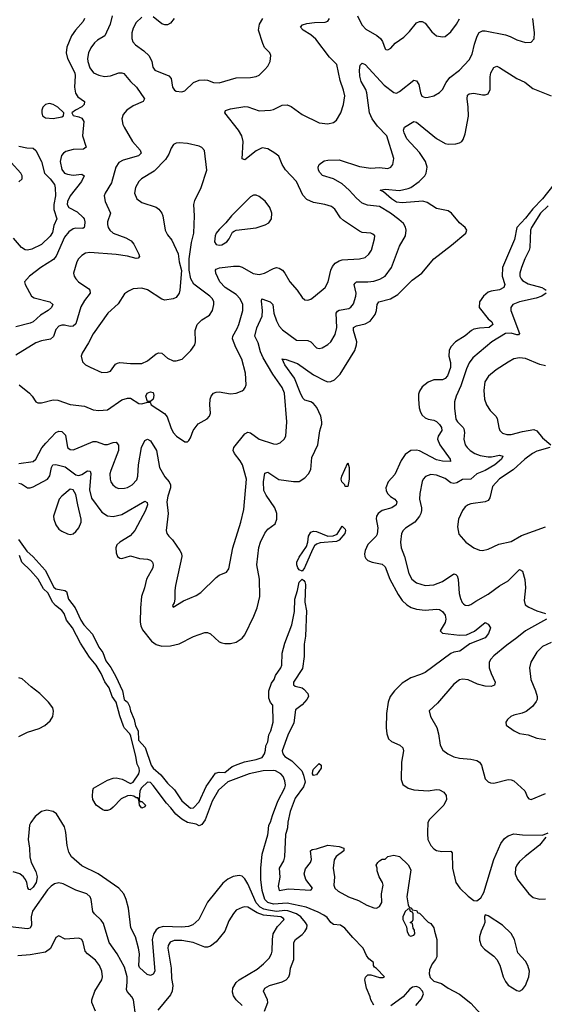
# Model space of a CAD drawing. Header units: inches. Extents: x 1682530 to 1839546, y 640742 to 791647.
# Tile 494 of 656: x 1754837 to 1758502, y 648798 to 655682. Entities that reach past the tile are written whole.
import ezdxf

# ---------------------------------------------------------------- set-up
doc = ezdxf.new("R2010")
doc.units = ezdxf.units.IN
doc.header["$MEASUREMENT"] = 0
doc.layers.add('B7654', color=7, linetype='Continuous')
doc.layers.add('B7655', color=7, linetype='Continuous')

msp = doc.modelspace()

# ---------------------------------------------------------------- linework, layer by layer
at = {"layer": 'B7654', "color": 5}
for points, elevation in [([(1754900.3, 650000), (1754895.4, 649950), (1754905.2, 649890), (1754906.4, 649830), (1754917.9, 649790), (1754950, 649727.4), (1754959.2, 649690), (1754951.9, 649650), (1754930, 649617.4), (1754910, 649598.3), (1754901.6, 649601.6), (1754893.2, 649613.2), (1754886.9, 649650), (1754878, 649670), (1754862.8, 649690), (1754837, 649710), (1754790, 649723.4)], 620), ([(1756548.2, 648750), (1756569.8, 648810), (1756567.8, 648830), (1756540.9, 648890), (1756548.5, 648910), (1756581.6, 648930), (1756670, 648954.5), (1756697.7, 648970), (1756717.3, 648990), (1756724.8, 649010), (1756729.8, 649050), (1756751.4, 649110), (1756752.3, 649230), (1756762.8, 649250), (1756810, 649285.2), (1756830, 649307.1), (1756843.7, 649330), (1756844.7, 649350), (1756833.9, 649370), (1756800.4, 649410), (1756770, 649430.9), (1756710, 649451.9), (1756690, 649454.2), (1756630, 649447.1), (1756575.5, 649455.5), (1756543.2, 649463.2), (1756517.1, 649477.1), (1756488, 649508), (1756430, 649640.9), (1756410, 649676.2), (1756390, 649694.6), (1756370, 649699.3), (1756327.7, 649692.3), (1756290, 649672.2), (1756256.3, 649643.7), (1756150, 649513), (1756088.3, 649391.7), (1756046.7, 649353.3), (1756017.1, 649342.9), (1755970, 649337), (1755838.8, 649341.2), (1755810, 649333.5), (1755790, 649319), (1755770.9, 649289.1), (1755762.9, 649250), (1755780.4, 649030), (1755770.4, 649009.6), (1755750, 648999.9), (1755726.9, 649006.9), (1755674.8, 649054.8), (1755668.6, 649068.6), (1755673, 649150), (1755666.5, 649190), (1755645.9, 649270), (1755612.3, 649332.3), (1755598, 649470), (1755581.3, 649530), (1755564.2, 649570), (1755529.6, 649610), (1755385.7, 649710), (1755270, 649765.1), (1755198, 649830), (1755180.8, 649860.8), (1755167.9, 649907.9), (1755158.5, 650000)], 620), ([(1757310, 648792.7), (1757290, 648829), (1757285.4, 648850), (1757259.6, 648910), (1757249.4, 648970), (1757253.6, 648986.4), (1757270, 649004.7), (1757290, 649004.7), (1757350, 648984.7), (1757375.3, 648984.7), (1757386, 648990), (1757330, 649048), (1757316.4, 649056.4), (1757308.9, 649068.9), (1757308, 649090), (1757276.4, 649116.4), (1757260.2, 649140.2), (1757237.2, 649190), (1757164.1, 649264.1), (1757109, 649330), (1757078, 649350), (1757030, 649355.8), (1757010, 649369.7), (1756984.7, 649404.7), (1756962, 649422), (1756923, 649443), (1756837.7, 649477.7), (1756705.2, 649505.2), (1756610, 649497.2), (1756570.3, 649510), (1756550.3, 649530), (1756530, 649592.8), (1756521.3, 649670), (1756522.2, 649750), (1756531.8, 649848.2), (1756570, 649982), (1756572, 650000)], 580), ([(1756699.1, 650000), (1756694.9, 649985.1), (1756687.1, 649830), (1756678.8, 649801.2), (1756649.6, 649750), (1756653.2, 649686.8), (1756643.2, 649623.2), (1756650, 649594), (1756714.5, 649605.5), (1756870, 649596.3), (1756883.7, 649610), (1756836, 649670), (1756824, 649710), (1756834, 649746), (1756868.7, 649790), (1756875.3, 649810), (1756868.4, 649871.6), (1756880.4, 649879.6), (1756910, 649884.7), (1756989.5, 649910.5), (1757070, 649901), (1757102, 649890), (1757102, 649870), (1757047.7, 649832.3), (1757033.2, 649806.8), (1757028, 649750), (1757036, 649690), (1757031.1, 649631.1), (1757038, 649610), (1757062, 649590), (1757134.8, 649550), (1757203.4, 649523.4), (1757262, 649490), (1757310, 649472.7), (1757330, 649470.7), (1757350, 649480.7), (1757366.6, 649510), (1757365.2, 649570), (1757376, 649630), (1757372.7, 649650), (1757349.2, 649690), (1757334, 649730), (1757335.3, 649750), (1757328, 649770), (1757338, 649790), (1757350, 649802), (1757370, 649812), (1757390, 649812), (1757409.2, 649830.8), (1757450, 649840.5), (1757490, 649830.3), (1757550, 649773.7), (1757570, 649738), (1757542, 649550), (1757550, 649494), (1757558, 649478), (1757574, 649470), (1757578, 649458), (1757610, 649454), (1757618, 649438), (1757630, 649434), (1757691.6, 649371.6), (1757710, 649362), (1757730, 649332), (1757736, 649310), (1757750.4, 649250.4), (1757750.3, 649130.3), (1757741.5, 649110), (1757719.4, 649080.6), (1757700.9, 649039.1), (1757698.4, 649010), (1757705.5, 648985.5), (1757730, 648960.1), (1757784, 648944), (1757830.3, 648910.4), (1757910, 648867.7), (1757990, 648804.9), (1758083.2, 648703.2)], 580), ([(1757686.1, 650000), (1757685.6, 649990), (1757689.3, 649950), (1757710, 649909), (1757730, 649886), (1757750, 649872.1), (1757785.9, 649865.9), (1757848.1, 649868.1), (1757857.7, 649857.7), (1757861.1, 649750), (1757883.2, 649650), (1757912.2, 649610), (1757970, 649554.5), (1758010, 649523.1), (1758030, 649520.3), (1758058, 649542), (1758079.5, 649580.5), (1758150.7, 649810), (1758198.3, 649921.7), (1758224, 649956), (1758250, 649974.6), (1758290, 649988.9), (1758350, 649983.5), (1758490, 649981.3), (1758530, 649997.1)], 620), ([(1758514, 649966), (1758469.1, 649910), (1758368.6, 649831.4), (1758330, 649795.3), (1758309.2, 649770.8), (1758300.5, 649750), (1758299.8, 649710), (1758315.5, 649670), (1758394.6, 649570), (1758424.8, 649544.8), (1758470, 649533.6), (1758510, 649536.1)], 620), ([(1755647.8, 648707.8), (1755631.1, 648830), (1755620.5, 648850), (1755587.4, 648887.4), (1755582.4, 648902.4), (1755588.5, 648951.5), (1755587.3, 648990), (1755570, 649058.5), (1755518.2, 649150), (1755460.7, 649230), (1755423.1, 649363.1), (1755406.8, 649386.8), (1755358.4, 649430), (1755347.5, 649447.5), (1755336.8, 649530), (1755328.3, 649550), (1755305.1, 649570), (1755230, 649596.4), (1755140.2, 649640.2), (1755110, 649646.2), (1755079.6, 649640.4), (1755055.4, 649624.6), (1755030, 649598.2), (1754925.5, 649450), (1754916.8, 649410), (1754918.2, 649350), (1754910.8, 649329.2), (1754890, 649324.5), (1754770, 649340.6)], 640), ([(1756391, 648790), (1756349.8, 648830), (1756330, 648856.2), (1756323.6, 648883.6), (1756326.9, 648910), (1756349.8, 648950), (1756370, 648969.3), (1756495.8, 649044.2), (1756540, 649080), (1756579.1, 649120.9), (1756595.9, 649150), (1756601.5, 649170), (1756602.6, 649250), (1756608.9, 649290), (1756637.6, 649342.4), (1756684.4, 649390), (1756678.8, 649398.8), (1756662, 649410), (1756540.7, 649420.7), (1756496.5, 649436.5), (1756430, 649476.8), (1756410, 649479.7), (1756390, 649475.8), (1756350, 649455.1), (1756330, 649431.8), (1756298.4, 649381.6), (1756269, 649310), (1756210, 649234.8), (1756170, 649204.1), (1756150, 649197.6), (1756130, 649197.2), (1756049.4, 649229.4), (1755970, 649243.6), (1755916.1, 649243.9), (1755888.6, 649231.4), (1755874.8, 649210), (1755870.9, 649190), (1755894.4, 649050), (1755897.6, 648977.6), (1755906.9, 648930), (1755902.4, 648890), (1755890, 648864.7), (1755802.6, 648757.4)], 640), ([(1755365.7, 648750), (1755341.7, 648810), (1755341.7, 648830), (1755361.8, 648890), (1755410.8, 648970), (1755415.8, 648990), (1755409.8, 649030), (1755395.3, 649070), (1755365.6, 649105.6), (1755310.5, 649150.5), (1755294.6, 649170), (1755279.8, 649230), (1755269.7, 649250), (1755250, 649260.7), (1755153.9, 649253.9), (1755110, 649277.2), (1755090, 649265.2), (1755050.9, 649189.1), (1755017.2, 649162.8), (1754910, 649144.7), (1754823.9, 649136.1)], 660), ([(1757604.4, 648790), (1757643.4, 648836.6), (1757657.3, 648870), (1757650.5, 648890.5), (1757630, 648912.5), (1757610, 648921.6), (1757581.7, 648918.3), (1757559.8, 648900.2), (1757516.8, 648850), (1757430, 648787.8)], 580)]:
    msp.add_lwpolyline(points, dxfattribs=dict(at, elevation=elevation))
for points, elevation in [([(1757550, 649466), (1757530, 649446), (1757522, 649430), (1757514, 649410), (1757514, 649390), (1757539.6, 649339.6), (1757543.6, 649303.6), (1757558, 649278), (1757570, 649274), (1757590, 649282), (1757598, 649290), (1757596.4, 649316.4), (1757586, 649330), (1757582, 649362), (1757566, 649370), (1757582, 649378), (1757586, 649390), (1757586, 649430), (1757582, 649442), (1757567.3, 649447.3), (1757562, 649462)], 580), ([(1758090, 649422.7), (1758084.6, 649410), (1758085.8, 649370), (1758080.8, 649350), (1758060.2, 649310), (1758049.3, 649270), (1758050, 649246), (1758062, 649210), (1758083.5, 649183.5), (1758150, 649134.9), (1758171.4, 649111.4), (1758190.8, 649070.8), (1758213.8, 648990), (1758230, 648957), (1758250, 648931.5), (1758310, 648893.4), (1758330, 648890.4), (1758350, 648900.4), (1758370, 648930.4), (1758394.5, 648990), (1758398.4, 649030), (1758388.1, 649070), (1758370, 649100.4), (1758317.9, 649157.9), (1758294.7, 649250), (1758270, 649293.2), (1758209.8, 649350), (1758110, 649416.9)], 620)]:
    msp.add_lwpolyline(points, close=True, dxfattribs=dict(at, elevation=elevation))
at = {"layer": 'B7655', "color": 5}
for points, elevation in [([(1755483.8, 655710), (1755469.2, 655650), (1755430.7, 655569.3), (1755380, 655540), (1755359, 655521), (1755333.4, 655486.6), (1755316.5, 655450), (1755310.2, 655410), (1755311.9, 655390), (1755325.8, 655345.8), (1755351.7, 655311.7), (1755390, 655293.4), (1755430, 655285.8), (1755470, 655290.2), (1755530, 655311.1), (1755550, 655311.3), (1755565.2, 655305.2), (1755611.2, 655250), (1755653.2, 655210), (1755708.4, 655130), (1755698.4, 655110), (1755630, 655081), (1755584.9, 655050), (1755560.5, 655019.5), (1755550.3, 654990), (1755557, 654950), (1755565.7, 654930), (1755624, 654830), (1755679, 654770), (1755686.3, 654750), (1755666.4, 654730), (1755558.9, 654701.1), (1755530, 654684), (1755508.4, 654650), (1755477.5, 654542.5), (1755434.3, 654470), (1755427.4, 654450), (1755433.8, 654410), (1755472.1, 654330), (1755451.2, 654270), (1755449.4, 654250), (1755454.4, 654230), (1755466.9, 654210), (1755490.4, 654190), (1755578, 654158), (1755616.5, 654136.5), (1755633.5, 654113.5), (1755670, 654042.8), (1755674.1, 654025.9), (1755664.4, 654015.6), (1755650, 654011.6), (1755590, 654028.2), (1755510, 654041.4), (1755326.5, 654053.5), (1755297.3, 654050), (1755270, 654032.6), (1755247.2, 654010), (1755236, 653990), (1755213.7, 653910), (1755216.4, 653890), (1755228, 653870), (1755248.4, 653850), (1755319.3, 653799.3), (1755327.6, 653790), (1755328.9, 653770), (1755290, 653719.7), (1755264.3, 653675.7), (1755230, 653556.4), (1755210, 653539.4), (1755190, 653537), (1755150, 653547), (1755130, 653546.4), (1755110, 653539.7), (1755090, 653516.2), (1755072.4, 653467.6), (1755051.3, 653448.7), (1754990, 653437), (1754950, 653422.3), (1754810, 653337.2)], 660), ([(1755289, 655690), (1755280.8, 655670), (1755226.7, 655610), (1755199.3, 655570), (1755166.2, 655490), (1755160.2, 655450), (1755170.1, 655410), (1755221, 655310), (1755224.5, 655290), (1755219, 655210), (1755227.4, 655167.4), (1755243.3, 655143.3), (1755290.4, 655110), (1755286, 655090), (1755270, 655074), (1755226, 655050), (1755202, 655030), (1755211.3, 655011.3), (1755250, 655003.8), (1755270, 654992.7), (1755284.6, 654970), (1755276.5, 654870), (1755301.6, 654790), (1755283.1, 654776.9), (1755210, 654775), (1755159.4, 654760.6), (1755142.7, 654750), (1755128.3, 654731.7), (1755120.1, 654690), (1755130, 654635.8), (1755150.3, 654610), (1755170, 654601.7), (1755210, 654594.8), (1755270, 654602.6), (1755286.4, 654590), (1755268.1, 654550), (1755188.2, 654451.8), (1755170.2, 654410), (1755168.8, 654390), (1755180.2, 654370), (1755238.1, 654338.1), (1755279.3, 654299.3), (1755286.5, 654290), (1755291.3, 654270), (1755290, 654238), (1755287.7, 654230), (1755277.3, 654222.7), (1755230, 654223.5), (1755210, 654219.3), (1755180, 654200), (1755150, 654162), (1755090.5, 654029.5), (1755073.9, 654006.1), (1754983.7, 653950), (1754906, 653890), (1754870.4, 653850), (1754875.3, 653830), (1754918.3, 653750), (1754938.6, 653738.6), (1755047.7, 653710), (1755068.7, 653690), (1755058, 653670), (1755035.8, 653650), (1754982.8, 653617.2), (1754931.1, 653568.9), (1754910, 653560.5), (1754810, 653533.7)], 640), ([(1754830, 652578.6), (1754930, 652594), (1754950, 652610.3), (1754992.1, 652687.9), (1755018.5, 652721.5), (1755090, 652795.3), (1755110, 652805.3), (1755130, 652802), (1755156.2, 652776.2), (1755170, 652690.7), (1755190, 652676.9), (1755210, 652674.9), (1755230, 652680.7), (1755350, 652732.1), (1755371.9, 652731.9), (1755430, 652712.2), (1755450, 652712.2), (1755490, 652726.7), (1755510, 652727.2), (1755527, 652707), (1755526.7, 652670), (1755473, 652530), (1755467.3, 652507.3), (1755467.9, 652470), (1755473.7, 652450), (1755487, 652430), (1755510, 652410.4), (1755530, 652404.9), (1755570, 652407.1), (1755590, 652412.3), (1755622.6, 652430), (1755654.1, 652465.9), (1755663, 652490), (1755666.9, 652570), (1755688.4, 652690), (1755710, 652740.3), (1755730, 652749), (1755750, 652736.9), (1755791.7, 652670), (1755814.2, 652550), (1755850, 652487), (1755880.9, 652450), (1755890.2, 652430), (1755890.2, 652410), (1755871.9, 652350), (1755865.8, 652310), (1755874.3, 652230), (1755860.9, 652110), (1755864.2, 652090), (1755877.6, 652070), (1755904.9, 652044.9), (1755956.4, 651970), (1755966.7, 651950), (1755970.3, 651930), (1755925.1, 651725.1), (1755920.3, 651690), (1755920.7, 651630), (1755916, 651604), (1755905.4, 651585.4), (1755910, 651574), (1755982, 651618), (1756070, 651655.6), (1756103.4, 651676.6), (1756210, 651782.4), (1756230, 651799.3), (1756280.5, 651819.5), (1756298.2, 651841.8), (1756326.4, 651990), (1756382.7, 652170), (1756403.6, 652256.4), (1756420.7, 652470), (1756393.5, 652570), (1756378.3, 652598.3), (1756336.8, 652650), (1756328.4, 652670), (1756332.8, 652690), (1756410, 652787), (1756430, 652799.3), (1756450, 652793.4), (1756510, 652749.1), (1756610, 652716.5), (1756630, 652715.3), (1756656.2, 652723.8), (1756684.5, 652750), (1756695.6, 652770), (1756703.5, 652870), (1756686.6, 653070), (1756669.8, 653110), (1756604.3, 653204.3), (1756537.7, 653317.7), (1756519.4, 653359.4), (1756502.2, 653422.2), (1756479.2, 653470), (1756492.5, 653527.5), (1756530.9, 653610), (1756532.6, 653650), (1756525.4, 653714.6), (1756529.6, 653730.4), (1756587.4, 653710), (1756605.8, 653690), (1756613.3, 653630), (1756630, 653576.4), (1756650, 653539.5), (1756673.5, 653513.5), (1756770, 653442.3), (1756850, 653439.6), (1756870.9, 653430.9), (1756910, 653388.8), (1756930, 653382.3), (1756950, 653387.6), (1756989.9, 653410.1), (1757010, 653428.9), (1757039.9, 653480.1), (1757053.7, 653530), (1757049, 653630), (1757056.6, 653643.4), (1757070, 653651.8), (1757136.4, 653663.6), (1757150, 653671.7), (1757170, 653694.9), (1757186.3, 653750), (1757186.8, 653770), (1757174.8, 653830), (1757179.8, 653840.2), (1757190, 653850.1), (1757270, 653849.6), (1757310, 653854.3), (1757352.7, 653867.3), (1757390.4, 653889.6), (1757435, 653950), (1757490, 654098), (1757533.3, 654170), (1757537.6, 654210), (1757532.5, 654232.5), (1757518.1, 654258.2), (1757486, 654286), (1757427.3, 654330), (1757350, 654375.2), (1757266, 654386), (1757230, 654399.8), (1757190, 654434.1), (1757138.9, 654490), (1757090, 654534.7), (1757030, 654570.4), (1756952.6, 654592.6), (1756932.9, 654612.9), (1756925.4, 654630), (1756921.7, 654650), (1756929.9, 654670.1), (1756964.6, 654695.4), (1756990, 654701.1), (1757070, 654703), (1757210, 654655.2), (1757290, 654643.5), (1757350, 654649.2), (1757410, 654642.3), (1757430, 654652.2), (1757443.1, 654670), (1757450.7, 654710.7), (1757402.4, 654870), (1757337.8, 654937.8), (1757300.2, 654990), (1757280.2, 655030), (1757263.2, 655170), (1757254.7, 655194.7), (1757223.6, 655250), (1757213.5, 655286.5), (1757210.9, 655329.1), (1757216.6, 655363.4), (1757230, 655378), (1757250, 655368.5), (1757384.5, 655224.5), (1757450, 655173.1), (1757470, 655168.7), (1757490, 655180.3), (1757590, 655259.5), (1757610, 655253.7), (1757624.7, 655230), (1757636.1, 655170), (1757647, 655147), (1757670, 655137.4), (1757690, 655139.6), (1757730.9, 655149.1), (1757770, 655173.4), (1757790, 655194.9), (1757816.3, 655243.7), (1757841.9, 655278.1), (1757909.9, 655330.1), (1757978.4, 655401.6), (1757997.9, 655442.1), (1758013.4, 655510), (1758034.1, 655565.9), (1758048.3, 655591.7), (1758060, 655600), (1758070, 655605.2), (1758090, 655605), (1758230, 655576.5), (1758264.8, 655564.8), (1758310, 655540.4), (1758370, 655522), (1758410, 655524.9), (1758431.3, 655548.7), (1758434.5, 655590), (1758422.4, 655690)], 640), ([(1754832.2, 653130), (1754906, 653070), (1754924.6, 653050), (1754950, 653010.6), (1754963.9, 653003.9), (1754990, 653003.1), (1755070, 653024), (1755102.7, 653022.8), (1755190, 652991.7), (1755290, 652979), (1755350, 652954), (1755390, 652949.1), (1755450, 652955.3), (1755550, 653023.5), (1755590, 653037), (1755610, 653037.1), (1755670, 652998.3), (1755690, 652995.8), (1755730, 653008.2), (1755747.5, 653007.5), (1755755.8, 652990), (1755848.7, 652928.7), (1755866, 652906), (1755892.9, 652830), (1755910, 652796.4), (1755932.7, 652770), (1755990, 652730.6), (1756009.3, 652730.7), (1756018.9, 652741.1), (1756030, 652758), (1756049.7, 652810.3), (1756083.6, 652856.4), (1756147.7, 652892.3), (1756163.7, 652910), (1756169.6, 652930.4), (1756165.4, 652990), (1756168.3, 653030), (1756175.1, 653050), (1756189.8, 653070.2), (1756210, 653078.7), (1756230, 653079.6), (1756310, 653065.8), (1756350, 653070.3), (1756390, 653087.6), (1756402.4, 653097.6), (1756412.4, 653110), (1756418.7, 653130), (1756414, 653210), (1756388.1, 653308.1), (1756346, 653390), (1756323.8, 653450), (1756325.3, 653470), (1756357, 653523), (1756368.5, 653551.5), (1756395, 653650), (1756394.8, 653690), (1756376, 653730), (1756350, 653759.8), (1756272.1, 653810), (1756234, 653850), (1756207.1, 653910), (1756205.3, 653930), (1756210, 653937.6), (1756231.8, 653948.2), (1756330, 653959), (1756370, 653958.4), (1756391.4, 653951.4), (1756467.4, 653907.4), (1756510, 653899.7), (1756547.3, 653910), (1756610, 653943.7), (1756630, 653948.5), (1756650, 653944.4), (1756672.7, 653930), (1756690.4, 653910), (1756724.9, 653850), (1756774.9, 653790), (1756810, 653738.8), (1756830, 653722.8), (1756850, 653722), (1756870, 653728), (1756890, 653741.6), (1756971.3, 653810), (1756991.8, 653848.2), (1757009.8, 653930), (1757023.3, 653956.7), (1757041.3, 653978.7), (1757070, 653996.1), (1757090, 654002.4), (1757210, 654009), (1757250, 654020.3), (1757276.6, 654043.4), (1757294.3, 654070), (1757315.6, 654150), (1757317, 654170), (1757303.6, 654183.6), (1757290, 654189.5), (1757230, 654195.4), (1757210, 654203.5), (1757098.5, 654278.5), (1757077.5, 654297.5), (1757038.2, 654358.2), (1757016, 654376), (1756968.7, 654390), (1756890, 654403.9), (1756843.9, 654423.9), (1756815.7, 654455.7), (1756771.4, 654551.4), (1756693, 654632.9), (1756670, 654669.6), (1756647.9, 654727.9), (1756620.4, 654750), (1756570, 654779.5), (1756530, 654786.3), (1756490, 654765.3), (1756410, 654701.3), (1756390, 654709.2), (1756397.6, 654830), (1756389.9, 654869.9), (1756364.5, 654910), (1756269.7, 655030), (1756273.7, 655046.3), (1756310, 655059.8), (1756410, 655075), (1756430, 655072.3), (1756510, 655044.5), (1756590, 655049.1), (1756610, 655054), (1756670, 655085.4), (1756706.4, 655086.4), (1756734.2, 655074.2), (1756810, 655018.4), (1756930, 654961.1), (1756990, 654953.1), (1757030, 654963.7), (1757050, 654979.5), (1757080.9, 655030), (1757099.8, 655090), (1757108.5, 655150), (1757100.3, 655190), (1757076, 655256), (1757052.3, 655370), (1757001.2, 655421.2), (1756905.9, 655545.9), (1756870, 655575.6), (1756817, 655610), (1756799.3, 655630), (1756813.6, 655646.4), (1756843.9, 655656.1), (1756896.8, 655663.2), (1756970, 655665.8), (1756990, 655672.7), (1757002, 655690)], 660), ([(1755690, 655700.5), (1755650, 655662.9), (1755630, 655623.7), (1755619.6, 655590), (1755619.6, 655550), (1755628.3, 655528.3), (1755646.5, 655506.5), (1755704.7, 655464.7), (1755742, 655430), (1755760.9, 655390), (1755767.7, 655350), (1755781.6, 655330), (1755879.1, 655290), (1755894.9, 655270), (1755905.5, 655210), (1755918.8, 655190), (1755930, 655182), (1755970, 655177.3), (1755990, 655184), (1756050, 655242.4), (1756090, 655260.4), (1756130, 655262.4), (1756150, 655259.3), (1756190, 655242), (1756230, 655241.1), (1756350, 655275.8), (1756450, 655278.7), (1756490, 655284.4), (1756510, 655295.5), (1756550, 655333), (1756570, 655357.3), (1756586, 655390), (1756590.8, 655430.8), (1756584.5, 655450), (1756548.2, 655488.2), (1756535.1, 655515.1), (1756505.7, 655610), (1756512.2, 655650), (1756534.4, 655690)], 680), ([(1755915.6, 655690), (1755890, 655657.4), (1755870, 655647.4), (1755850, 655646.2), (1755830, 655652.2), (1755770, 655702.6)], 680), ([(1757197.4, 655710), (1757215.4, 655670), (1757230, 655644.9), (1757256, 655616), (1757332.4, 655572.4), (1757358, 655550), (1757372.2, 655530), (1757390, 655478), (1757394.8, 655474.8), (1757410, 655470.8), (1757430, 655484), (1757461, 655519), (1757521, 655558.9), (1757561.3, 655598.7), (1757610, 655659.5), (1757630, 655670.4), (1757650, 655670.4), (1757670, 655657.6), (1757717.4, 655597.4), (1757750, 655570.4), (1757790, 655561.3), (1757810, 655565.3), (1757850, 655597.6), (1757888.2, 655650), (1757910.7, 655689.3)], 660), ([(1754830, 652441.7), (1754850, 652437.8), (1754890, 652408.2), (1754910, 652408.7), (1754930, 652415.5), (1755030.7, 652470), (1755047.8, 652492.2), (1755059.1, 652550), (1755068.7, 652570), (1755090, 652573.2), (1755155.5, 652555.5), (1755230, 652499.6), (1755238, 652498), (1755250, 652495.8), (1755270, 652502.4), (1755310, 652528.5), (1755330, 652526), (1755332.9, 652510), (1755324.5, 652395.5), (1755337.2, 652337.1), (1755410, 652239.7), (1755450, 652214.2), (1755490, 652209.5), (1755550, 652221.9), (1755710, 652314.9), (1755726.6, 652306.6), (1755730.1, 652290), (1755716, 652250), (1755641.1, 652110), (1755607.6, 652072.4), (1755537.1, 652030), (1755515.8, 652010), (1755508.7, 651990), (1755510, 651954), (1755520.7, 651930), (1755536.8, 651916.8), (1755550, 651914), (1755610, 651932.7), (1755674.7, 651914.7), (1755730, 651909.1), (1755750, 651902.3), (1755765.3, 651890), (1755770.2, 651870), (1755766.2, 651850), (1755721.6, 651770), (1755708.5, 651710), (1755687.8, 651650), (1755680.5, 651570), (1755678.5, 651470), (1755683.5, 651443.5), (1755695.8, 651415.8), (1755757.4, 651337.4), (1755790, 651312.9), (1755830, 651302.2), (1755890, 651303.9), (1755950, 651318), (1756050, 651370.3), (1756130, 651398), (1756150, 651397.1), (1756170, 651388), (1756230, 651332.4), (1756250, 651324.6), (1756270, 651320.3), (1756310, 651320.7), (1756349.4, 651330), (1756390, 651356.9), (1756410, 651380.3), (1756471.7, 651511.7), (1756495.6, 651570), (1756514.5, 651650), (1756512.9, 651770), (1756494.1, 651870), (1756507.2, 651992.8), (1756518.9, 652030), (1756550, 652092.2), (1756570, 652119.5), (1756622, 652158), (1756634.2, 652190), (1756632.7, 652230), (1756619.4, 652270), (1756557.8, 652357.8), (1756543.4, 652390), (1756539.6, 652450), (1756549.1, 652510.9), (1756570, 652519.6), (1756648.1, 652468.1), (1756750, 652453.2), (1756790, 652453.8), (1756830, 652479.6), (1756853.7, 652506.3), (1756870, 652537.3), (1756878.6, 652621.4), (1756920.2, 652710), (1756933, 652807), (1756947, 652853), (1756948.7, 652871.3), (1756940.6, 652910), (1756912.5, 652970), (1756890, 652997.9), (1756870, 653011), (1756830, 653022.4), (1756815.9, 653035.9), (1756795.8, 653075.8), (1756756.4, 653176.4), (1756689.9, 653270), (1756669.8, 653310.2), (1756685.4, 653305.4), (1756692, 653308), (1756778, 653278), (1756890, 653198.5), (1756970, 653157.1), (1756990, 653151), (1757010, 653152), (1757036.5, 653163.5), (1757075.4, 653204.6), (1757178.7, 653370), (1757190.4, 653409.6), (1757191.2, 653430), (1757168.4, 653510), (1757170, 653530.3), (1757190, 653542.6), (1757250, 653555.4), (1757284.7, 653575.3), (1757319.6, 653620.4), (1757329, 653650), (1757334.6, 653690), (1757345.4, 653710), (1757427.6, 653730), (1757478.9, 653761.1), (1757579.7, 653860.3), (1757646, 653910), (1757731.1, 654010), (1757854.8, 654105.2), (1757953, 654190), (1757960.7, 654210), (1757949.5, 654230), (1757910, 654261.3), (1757853.5, 654330), (1757830, 654345), (1757750, 654362.2), (1757682.9, 654402.9), (1757653.2, 654413.2), (1757510, 654401.8), (1757470, 654407.1), (1757435, 654430), (1757379.6, 654479.6), (1757356, 654490), (1757390, 654498.2), (1757490, 654487.9), (1757550, 654501.4), (1757570.8, 654510), (1757627.6, 654550), (1757667.4, 654590), (1757677.2, 654610), (1757684.1, 654650), (1757672, 654690), (1757630, 654752.7), (1757542.6, 654850), (1757523.2, 654890), (1757519.4, 654910), (1757524.5, 654930), (1757590, 654970.3), (1757610, 654966.5), (1757750, 654851.6), (1757810, 654816), (1757830, 654811.7), (1757884.7, 654815.3), (1757910, 654820.5), (1757925.2, 654830), (1757935.2, 654844.8), (1757950, 654884.7), (1757972.2, 655007.8), (1757970.6, 655070), (1757962.4, 655130), (1757965.6, 655154.4), (1757976.6, 655163.4), (1758010, 655168.9), (1758070, 655157.6), (1758090, 655157.1), (1758110, 655164), (1758124.7, 655195.3), (1758123.1, 655283.1), (1758129, 655310), (1758150, 655347), (1758170, 655357), (1758190, 655349.1), (1758310, 655271.9), (1758365.2, 655245.2), (1758421.4, 655201.4), (1758550, 655151)], 620), ([(1754830, 654797), (1754885.5, 654785.5), (1754930, 654783), (1754950, 654767.7), (1754990.1, 654690), (1755008.9, 654610), (1755050, 654569.2), (1755078.8, 654530), (1755085.5, 654505.5), (1755087, 654450), (1755076, 654390), (1755074.9, 654354.9), (1755095.5, 654290), (1755076.1, 654243.9), (1755064.9, 654195.1), (1755050, 654169.8), (1754988.8, 654110), (1754922.3, 654077.7), (1754890, 654071.1), (1754874, 654074), (1754850, 654089.8), (1754793.6, 654153.6)], 620), ([(1754830.8, 654549.2), (1754852.8, 654570), (1754853.7, 654590), (1754844.8, 654610), (1754710, 654758.5)], 620), ([(1758570, 654529.1), (1758489.3, 654430), (1758421.1, 654358.9), (1758370, 654293.5), (1758311.1, 654230), (1758294.8, 654145.2), (1758210.8, 653950), (1758208.5, 653890), (1758226.7, 653830), (1758220.6, 653810), (1758190, 653793.9), (1758130, 653785.2), (1758110, 653778.1), (1758076.8, 653750), (1758049.6, 653710), (1758046.5, 653670), (1758111.2, 653591.2), (1758135.2, 653570), (1758143.6, 653550), (1758117.1, 653530), (1758050, 653526.3), (1758010, 653518.3), (1757993, 653510), (1757950, 653472.5), (1757882.7, 653430), (1757850, 653395.3), (1757837.8, 653370), (1757835.3, 653330), (1757845.7, 653285.7), (1757846.9, 653250), (1757826.8, 653193.2), (1757810, 653172.8), (1757790, 653163.5), (1757730, 653163.1), (1757690, 653148.8), (1757650, 653115.8), (1757630, 653085.6), (1757623.8, 653063.8), (1757622.7, 653030), (1757627.4, 652967.4), (1757637, 652937), (1757650, 652916.4), (1757670, 652897.4), (1757690, 652889.2), (1757730, 652882.3), (1757750, 652872), (1757770, 652852.1), (1757783.7, 652830), (1757785.5, 652810), (1757760.2, 652770), (1757755.7, 652750), (1757771.9, 652710), (1757845.5, 652610), (1757847.1, 652592.9), (1757790, 652594.4), (1757750, 652603.9), (1757630, 652667.4), (1757610, 652672.9), (1757570, 652668.9), (1757530, 652642.2), (1757501, 652599), (1757458.6, 652501.4), (1757411.3, 652450), (1757394.7, 652410), (1757397.5, 652390), (1757407.7, 652370), (1757428.7, 652348.7), (1757456.9, 652330), (1757472.9, 652310), (1757468, 652290), (1757437, 652270), (1757370.1, 652249.9), (1757341.5, 652230), (1757330.2, 652210), (1757328.6, 652191.4), (1757338, 652130), (1757335, 652085), (1757327.7, 652070), (1757270, 652013), (1757250.3, 651970.4), (1757246.9, 651946.9), (1757247.7, 651930), (1757254.5, 651914.5), (1757270, 651900.9), (1757298.8, 651890), (1757370, 651875.2), (1757390, 651857.4), (1757423.7, 651770), (1757482.2, 651662.2), (1757510, 651621.8), (1757542.3, 651590), (1757571.9, 651571.9), (1757610, 651560.5), (1757670, 651553.7), (1757750, 651560.2), (1757770, 651557.3), (1757790, 651544), (1757810, 651518.7), (1757815, 651490), (1757810, 651467.8), (1757775.5, 651410), (1757791.9, 651391.9), (1757910, 651378), (1757958, 651382), (1758013.5, 651406.5), (1758090, 651466.4), (1758110, 651455.5), (1758126.7, 651430), (1758113.2, 651390), (1758090, 651360.8), (1757981.4, 651318.6), (1757913, 651267), (1757870, 651259.9), (1757850, 651251.4), (1757670, 651118.3), (1757637.2, 651102.8), (1757570, 651081.3), (1757510, 651042.2), (1757455.6, 650990), (1757425.4, 650950), (1757410.2, 650910), (1757398.5, 650830), (1757397.6, 650730), (1757402.8, 650690), (1757414.5, 650654.5), (1757434.2, 650634.2), (1757492.7, 650610), (1757514.3, 650590), (1757518.5, 650570), (1757504.9, 650490), (1757501.2, 650370), (1757514.6, 650334.6), (1757550, 650307.9), (1757590, 650297.8), (1757690, 650291.2), (1757750, 650299), (1757770, 650296.9), (1757800.5, 650280.5), (1757816.9, 650256.9), (1757819, 650230), (1757800.2, 650190), (1757701.2, 650090), (1757689.2, 650070), (1757686.1, 650000)], 620), ([(1758530, 654381.4), (1758475.2, 654330), (1758412.5, 654230), (1758405.2, 654210), (1758402, 654090), (1758397, 654070), (1758366, 654010), (1758342.3, 653950), (1758330.9, 653910), (1758331, 653890), (1758339.7, 653870), (1758350, 653859.7), (1758390, 653834.8), (1758484.4, 653810), (1758501.2, 653801.2), (1758514.7, 653790)], 640), ([(1758514.9, 653770), (1758484.2, 653750), (1758444.4, 653735.6), (1758328, 653710), (1758281.3, 653690), (1758269, 653670), (1758269.1, 653650), (1758330, 653488), (1758321, 653479), (1758310, 653478), (1758269.8, 653489.9), (1758230, 653487.3), (1758134.6, 653430), (1758002.9, 653317.1), (1757978.1, 653281.9), (1757958.8, 653241.2), (1757918.6, 653121.4), (1757886.7, 653050), (1757874, 653010), (1757874.2, 652965.8), (1757885.1, 652890), (1757895.6, 652870), (1757936.5, 652830), (1757940.7, 652820.7), (1757944.6, 652795.4), (1757939.6, 652750), (1757950.3, 652710), (1757964.2, 652690), (1757984.9, 652670), (1758016.5, 652650), (1758055, 652635), (1758110, 652626.4), (1758133.6, 652626.4), (1758190, 652637.3), (1758212.3, 652630), (1758202.3, 652610), (1758155.8, 652570), (1758089.7, 652530.3), (1758030, 652507.5), (1757990, 652469.8), (1757930, 652468), (1757890, 652444), (1757870, 652439.4), (1757850, 652444.1), (1757810, 652474.8), (1757750, 652498.5), (1757710, 652503.1), (1757672.3, 652487.7), (1757657, 652470), (1757650, 652453.2), (1757632.4, 652370), (1757631.3, 652330), (1757643.6, 652270), (1757644.4, 652250), (1757639.1, 652230), (1757629.2, 652210), (1757596.9, 652170), (1757533, 652127), (1757517, 652110), (1757505.5, 652090), (1757496.9, 652030), (1757501.8, 651990), (1757524.5, 651930), (1757554.7, 651810), (1757576.5, 651770), (1757610, 651743.9), (1757670, 651726), (1757730, 651731), (1757790, 651754.5), (1757870, 651808.8), (1757883.6, 651803.6), (1757893.2, 651793.2), (1757900.2, 651770), (1757907.3, 651670), (1757915.6, 651635.6), (1757928.1, 651608.1), (1757937.7, 651597.7), (1757950, 651588.4), (1757970, 651586.4), (1757990, 651594), (1758022.8, 651617.2), (1758110, 651665.6), (1758190, 651722.8), (1758250, 651758.3), (1758330, 651837.6), (1758350, 651827.3), (1758367, 651767), (1758370.8, 651710), (1758361.9, 651621.8), (1758367.7, 651590), (1758393.5, 651573.5), (1758450, 651549.4), (1758510.4, 651530)], 640), ([(1758510, 653263), (1758470, 653271.2), (1758370, 653313.6), (1758330, 653317.1), (1758290, 653309.8), (1758250, 653288.7), (1758166.3, 653233.7), (1758113.4, 653190), (1758087.7, 653150), (1758080.2, 653090), (1758084.9, 653030), (1758099.5, 652990), (1758124.9, 652950), (1758164.4, 652910), (1758173.9, 652893.9), (1758183.7, 652830), (1758192.2, 652810), (1758210, 652790.4), (1758241.3, 652781.3), (1758270, 652781), (1758350, 652803.9), (1758430, 652816.9), (1758450, 652808), (1758490, 652759.7), (1758548.7, 652710)], 660), ([(1758541.6, 652690), (1758450, 652664.6), (1758418.9, 652650), (1758366.9, 652610), (1758285.4, 652534.6), (1758190, 652472.7), (1758141.4, 652418.6), (1758121.2, 652338.8), (1758110, 652321.3), (1758090, 652311), (1757990, 652296.8), (1757970, 652289.7), (1757950, 652275.4), (1757931.3, 652250), (1757901.7, 652190), (1757896.2, 652136.2), (1757904.2, 652084.2), (1757953, 652030), (1758010, 651988.7), (1758050, 651972), (1758070, 651970.3), (1758110, 651979.5), (1758185.7, 652014.3), (1758270, 652034.3), (1758343.6, 652076.4), (1758510, 652136.6)], 660), ([(1754827.6, 652047.6), (1754886, 651966), (1754930, 651927.6), (1755013.7, 651833.7), (1755075.2, 651715.2), (1755090, 651702.7), (1755152, 651692), (1755163.8, 651683.8), (1755177.5, 651630), (1755224.8, 651570), (1755263, 651483), (1755285.2, 651450), (1755344.7, 651384.7), (1755390, 651294), (1755417.4, 651257.4), (1755439.5, 651199.5), (1755473.2, 651153.3), (1755508.4, 651090), (1755555.3, 650990), (1755566.7, 650930), (1755590, 650910.3), (1755602.9, 650882.9), (1755610.1, 650850), (1755635.5, 650790), (1755644.7, 650744.7), (1755663.9, 650710), (1755665.7, 650645.7), (1755712.6, 650592.6), (1755754.7, 650470), (1755770, 650447.9), (1755822.1, 650402.1), (1755870, 650345), (1755918, 650298), (1755970, 650220.3), (1756030, 650169.1), (1756050, 650170.7), (1756090, 650212.4), (1756140.4, 650319.6), (1756205.2, 650414.8), (1756230, 650419.8), (1756270, 650419.1), (1756320.4, 650459.6), (1756362.1, 650477.9), (1756406.4, 650493.7), (1756489.3, 650510), (1756530, 650523.6), (1756546.3, 650550), (1756554, 650574), (1756556, 650604), (1756570, 650634), (1756578.6, 650681.4), (1756592.3, 650710), (1756607, 650770), (1756604.5, 650890), (1756588.5, 650908.4), (1756577.4, 650937.4), (1756577, 650990), (1756596.8, 651043.2), (1756614.5, 651070), (1756624.1, 651095.9), (1756662, 651150), (1756668.7, 651170), (1756670, 651254), (1756690, 651322), (1756737.2, 651450), (1756756.3, 651543.7), (1756758.4, 651630), (1756777, 651690), (1756789.2, 651750), (1756810, 651770.3), (1756822.2, 651762.2), (1756830, 651752.7), (1756833.7, 651733.7), (1756830.1, 651610), (1756841.8, 651550), (1756832.9, 651372.9), (1756824.2, 651315.8), (1756825.2, 651230), (1756813.7, 651146.3), (1756750.5, 651050), (1756750.7, 651030.7), (1756761.4, 651021.4), (1756810, 651010.6), (1756821.7, 651001.7), (1756850.3, 650970.3), (1756853.7, 650950), (1756843.1, 650930), (1756810, 650891.3), (1756764, 650856), (1756753, 650767), (1756710, 650678.9), (1756670.4, 650570), (1756675.3, 650550), (1756690.4, 650530), (1756739.2, 650499.2), (1756807.7, 650430), (1756819.6, 650399.6), (1756830.4, 650350), (1756820.6, 650319.4), (1756762, 650238), (1756726.6, 650146.6), (1756710.5, 650070.5), (1756708.1, 650031.9), (1756699.1, 650000)], 580), ([(1756572, 650000), (1756577.4, 650050), (1756590, 650071), (1756602.2, 650117.8), (1756641.3, 650218.7), (1756690, 650310.8), (1756694, 650330), (1756690, 650361.2), (1756677.7, 650390), (1756660.5, 650410), (1756624.5, 650430), (1756610, 650433.3), (1756538.8, 650430), (1756440.5, 650410), (1756290, 650352.5), (1756225.1, 650294.9), (1756181, 650219), (1756133.5, 650086.5), (1756110, 650055.3), (1756090, 650045.1), (1756070, 650057.6), (1756010, 650069.9), (1755970, 650092.7), (1755926.8, 650126.8), (1755892.5, 650172.5), (1755863, 650203), (1755770, 650328.7), (1755750, 650348.5), (1755729.4, 650350.6), (1755687.5, 650312.5), (1755675.1, 650290), (1755670.3, 650230.3), (1755676, 650216), (1755690, 650216.9), (1755716, 650190), (1755710, 650179.5), (1755691, 650170), (1755673.3, 650190), (1755669.7, 650229.7), (1755662, 650242), (1755650, 650241.7), (1755633.3, 650253.3), (1755610, 650258.2), (1755590, 650255.2), (1755546.3, 650233.7), (1755490, 650177.1), (1755470, 650160.8), (1755450, 650152.8), (1755430, 650152.2), (1755417, 650157), (1755370.9, 650190), (1755347.6, 650230), (1755344.2, 650250), (1755346.9, 650293.1), (1755352.3, 650310), (1755450, 650364.9), (1755490, 650379), (1755510, 650380.9), (1755552.3, 650372.3), (1755610, 650342.6), (1755630, 650350.5), (1755668, 650410), (1755674.8, 650430), (1755672.4, 650450), (1755656.5, 650476.5), (1755649.1, 650530), (1755612.9, 650672.9), (1755605.4, 650690), (1755570, 650728.2), (1755562.3, 650742.3), (1755535.9, 650815.9), (1755510.8, 650910.8), (1755483.7, 650950), (1755462.5, 651010), (1755431.5, 651051.5), (1755406.3, 651110), (1755370, 651168.5), (1755323.9, 651223.9), (1755262.3, 651322.3), (1755206, 651430), (1755164.6, 651484.6), (1755146.5, 651530), (1755130.8, 651550.8), (1755085.7, 651585.7), (1755067.5, 651607.5), (1755033.9, 651673.9), (1755002, 651702), (1754965.8, 651770), (1754912, 651832), (1754852.4, 651890), (1754835.4, 651935.4)], 580), ([(1758516.5, 651490), (1758370, 651409.9), (1758310, 651359.4), (1758240.3, 651310), (1758150, 651233.7), (1758128.9, 651210), (1758117.7, 651190), (1758116.9, 651150), (1758130.1, 651110), (1758158.3, 651050), (1758154.4, 651030), (1758130, 651020.9), (1758090, 651021.1), (1758036.6, 651036.6), (1757970, 651066.9), (1757930, 651071.2), (1757910, 651066.3), (1757870, 651036.3), (1757756.5, 650903.5), (1757698, 650850), (1757706.8, 650810), (1757752.4, 650732.4), (1757763.6, 650690), (1757774.9, 650610), (1757793.8, 650573.8), (1757827.3, 650550), (1757870, 650528.9), (1757910, 650519.2), (1757990, 650512.8), (1758030, 650501.6), (1758050, 650490.2), (1758062.8, 650470), (1758090, 650374.8), (1758110, 650353), (1758125.3, 650345.3), (1758150, 650344.2), (1758250, 650369.2), (1758270, 650367.8), (1758290, 650359.6), (1758367.3, 650290), (1758385.2, 650245.3), (1758395.1, 650235.1), (1758410, 650230.3), (1758510, 650272.6)], 640), ([(1758550, 651328.3), (1758490, 651298.7), (1758450, 651260.7), (1758408.5, 651190), (1758398.4, 651150), (1758408.8, 651070), (1758441.7, 650990), (1758452, 650950), (1758451.8, 650930), (1758445.8, 650914.2), (1758419.9, 650880), (1758376, 650844), (1758347.2, 650832.8), (1758290, 650820.5), (1758267.7, 650810), (1758245.5, 650790), (1758233.4, 650770), (1758234.8, 650750), (1758290.7, 650710), (1758330, 650690.4), (1758390, 650681.6), (1758450, 650658.4), (1758510, 650650.4)], 660), ([(1754830, 650671.1), (1754890, 650701), (1754973, 650727), (1755012.4, 650747.6), (1755050, 650779.5), (1755068.4, 650810), (1755072.3, 650847.7), (1755067.1, 650870), (1755037.6, 650910), (1754977.8, 650970), (1754916.7, 651016.7), (1754853.1, 651073.2), (1754830, 651080.2)], 620), ([(1755158.5, 650000), (1755157.4, 650010), (1755150, 650038.7), (1755093.2, 650130), (1755070, 650145.3), (1755025.4, 650154.6), (1754990, 650146.9), (1754944, 650110), (1754914.3, 650070), (1754905.1, 650050), (1754900.3, 650000)], 620)]:
    msp.add_lwpolyline(points, dxfattribs=dict(at, elevation=elevation))
for points, elevation in [([(1755044.8, 655095.2), (1755017.3, 655090), (1754998.7, 655070), (1754990.3, 655050), (1754990.3, 655030), (1754997.1, 655010), (1755016.9, 654996.9), (1755070, 654991.8), (1755130, 655004), (1755142, 655010), (1755144, 655030), (1755102.4, 655070), (1755070, 655089.7)], 640), ([(1755950, 654821.2), (1755930, 654819), (1755910.6, 654809.4), (1755894.9, 654785.1), (1755878.4, 654741.6), (1755854.8, 654705.2), (1755777.2, 654622.8), (1755688.8, 654570), (1755668.9, 654550), (1755646.7, 654510), (1755639, 654470), (1755654, 654430), (1755690, 654403.6), (1755790, 654371.5), (1755810, 654356.5), (1755829, 654330), (1755836.1, 654310), (1755852.4, 654210), (1755870, 654177.3), (1755900.3, 654140.3), (1755944.5, 654044.5), (1755950.6, 653990), (1755967.9, 653927.9), (1755955.5, 653790), (1755950, 653769), (1755930, 653740.9), (1755909.5, 653729.5), (1755850, 653720.7), (1755830, 653727), (1755730, 653794.3), (1755690, 653804.7), (1755630, 653799.6), (1755595.8, 653784.2), (1755570, 653765.1), (1755524, 653696), (1755451.8, 653630), (1755350, 653486), (1755317.7, 653422.3), (1755272.7, 653350), (1755266.4, 653330), (1755275.5, 653290), (1755297.3, 653270), (1755330, 653252.4), (1755410, 653215.8), (1755450, 653217), (1755470, 653225.3), (1755506.1, 653273.9), (1755518.9, 653281.1), (1755535.6, 653284.4), (1755610, 653277.3), (1755690, 653277.4), (1755730, 653297.4), (1755790, 653345.8), (1755810, 653352.4), (1755830.2, 653350.2), (1755870, 653316), (1755910, 653296.9), (1755930, 653296), (1755970.9, 653309.1), (1756033.2, 653370), (1756060.9, 653410), (1756065.1, 653430), (1756062, 653510), (1756076.9, 653550), (1756110, 653584.4), (1756163.3, 653616.7), (1756184.7, 653650), (1756193.3, 653690), (1756192, 653710), (1756183.5, 653730), (1756165.4, 653750), (1756053.6, 653833.6), (1756033.6, 653870), (1756020.9, 653930), (1756020.9, 654010), (1756036, 654124), (1756052.3, 654190), (1756057.7, 654310), (1756052.4, 654390), (1756061.2, 654418.8), (1756104.8, 654510), (1756143.5, 654630), (1756126.8, 654766.8), (1756109.5, 654789.5), (1756090, 654798), (1756010, 654817)], 680), ([(1756490, 654454.5), (1756470, 654454.5), (1756450, 654442.7), (1756315.5, 654310), (1756278, 654262), (1756230, 654214.5), (1756210.5, 654190), (1756202, 654170), (1756197.1, 654130), (1756210, 654110.7), (1756230, 654104.9), (1756250, 654109.1), (1756282.9, 654130), (1756299.6, 654150), (1756324.4, 654195.6), (1756335.6, 654204.4), (1756350, 654210.5), (1756490, 654226), (1756552.8, 654247.2), (1756577.4, 654262.6), (1756597, 654290), (1756597.6, 654330), (1756584.2, 654370), (1756552.9, 654412.9), (1756510, 654447)], 680), ([(1755750, 653011.6), (1755730, 653013.2), (1755716.9, 653050), (1755727.6, 653070), (1755750, 653080.3), (1755770, 653074.8), (1755774, 653054), (1755768.4, 653030)], 660), ([(1757110, 652418), (1757107.6, 652430), (1757088.2, 652450), (1757082.4, 652470), (1757086.5, 652490), (1757130, 652582.8), (1757138.3, 652550), (1757138, 652470), (1757130, 652419)], 580), ([(1755190, 652399.2), (1755130, 652351.2), (1755111.5, 652330), (1755072.8, 652210), (1755074.7, 652190), (1755090.1, 652150.1), (1755110, 652119.7), (1755130, 652105), (1755170, 652088), (1755190, 652083.6), (1755210, 652087.9), (1755230, 652104), (1755250, 652130.3), (1755266.9, 652170), (1755267.2, 652190), (1755241.7, 652290), (1755230, 652361.6), (1755210, 652394)], 620), ([(1756810, 651826), (1756790, 651835), (1756780.8, 651850), (1756773.3, 651870), (1756774, 651890), (1756790, 651924.7), (1756841.3, 651998.7), (1756850.5, 652029.5), (1756854.4, 652070), (1756870, 652098.6), (1756890, 652105.7), (1756910, 652104), (1756990, 652070.8), (1757027, 652073), (1757055.3, 652084.7), (1757090, 652140.7), (1757110, 652119.1), (1757112.8, 652110), (1757107.6, 652090), (1757070, 652042.4), (1757050, 652033.2), (1756935.5, 652024.5), (1756910, 652014.8), (1756897.4, 652002.6), (1756881.6, 651978.4), (1756827.2, 651850)], 580), ([(1756890, 650398), (1756882, 650410), (1756885.2, 650430), (1756890, 650442), (1756930, 650482), (1756942, 650470), (1756942, 650450), (1756910, 650402)], 580)]:
    msp.add_lwpolyline(points, close=True, dxfattribs=dict(at, elevation=elevation))

doc.saveas('drawing.dxf')
